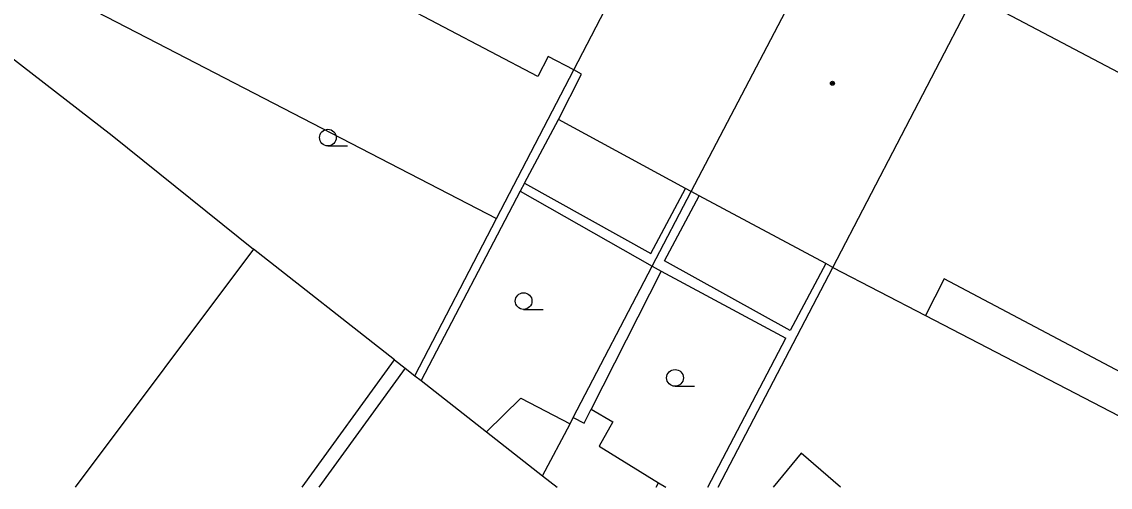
# Model space of a CAD drawing. Extents: x -595546 to -593986, y -1160845 to -1159202.
# Drawn here: x -595122.16 to -595073.34, y -1160843.24 to -1160822.34 of the extents above; entities that cross this region are included whole.
import ezdxf

# ---------------------------------------------------------------- set-up
doc = ezdxf.new("R2010")
doc.units = 0
for name, color, linetype in [('DOP - kresba z DSPS bez souradnic', 7, 'Continuous'), ('DOP - rozhrani ploch obecne', 7, 'Continuous'), ('Level 36', 7, 'Continuous'), ('Level 39', 7, 'Continuous'), ('TM - budovy zdene_ betonove - VP', 7, 'Continuous'), ('TM - letecke snimky - pomocna linie', 7, 'Continuous'), ('TM - rozhrani ploch obecne - VP', 7, 'Continuous')]:
    doc.layers.add(name, color=color, linetype=linetype)

msp = doc.modelspace()

# ---------------------------------------------------------------- linework, layer by layer
at = {"layer": 'DOP - kresba z DSPS bez souradnic'}
for points in [[(-595099.61, -1160829.59), (-595098.09, -1160826.73)], [(-595099.61, -1160829.59), (-595099.8, -1160829.95)], [(-595099.61, -1160829.59), (-595093.94, -1160832.74)], [(-595099.8, -1160829.95), (-595104.25, -1160838.45)], [(-595099.8, -1160829.95), (-595093.88, -1160833.31)], [(-595093.94, -1160832.74), (-595092.39, -1160829.82)], [(-595093.33, -1160833.07), (-595091.77, -1160830.15)], [(-595087.7, -1160836.2), (-595093.33, -1160833.07)], [(-595093.48, -1160833.53), (-595096.62, -1160839.74)], [(-595093.88, -1160833.31), (-595093.48, -1160833.53)], [(-595093.48, -1160833.53), (-595087.89, -1160836.55)], [(-595086.1, -1160833.2), (-595087.7, -1160836.2)], [(-595091.394, -1160843.241), (-595087.89, -1160836.55)], [(-595104.96, -1160837.89), (-595108.843, -1160843.241)], [(-595101.32, -1160840.75), (-595099.77, -1160839.24)], [(-595099.77, -1160839.24), (-595097.57, -1160840.39)], [(-595096.94, -1160840.37), (-595096.62, -1160839.74)], [(-595096.62, -1160839.74), (-595095.65, -1160840.31)], [(-595097.43, -1160840.11), (-595096.94, -1160840.37)], [(-595095.65, -1160840.31), (-595096.26, -1160841.39)], [(-595096.26, -1160841.39), (-595093.6, -1160843.04)], [(-595087.2, -1160841.71), (-595088.462, -1160843.241)], [(-595085.433, -1160843.241), (-595087.2, -1160841.71)], [(-595093.7, -1160843.241), (-595093.6, -1160843.04)], [(-595093.6, -1160843.04), (-595093.279, -1160843.241)]]:
    msp.add_lwpolyline(points, dxfattribs=at)
at = {"layer": 'DOP - rozhrani ploch obecne'}
for points in [[(-595132.44, -1160816.33), (-595118.11, -1160827.45)], [(-595100.87, -1160831.17), (-595097.4, -1160824.49)], [(-595118.11, -1160827.45), (-595111.77, -1160832.55)], [(-595093.88, -1160833.31), (-595092.13, -1160829.96)], [(-595104.53, -1160838.23), (-595100.87, -1160831.17)], [(-595111.77, -1160832.55), (-595119.769, -1160843.241)], [(-595105.44, -1160837.52), (-595111.77, -1160832.55)], [(-595097.43, -1160840.11), (-595093.88, -1160833.31)], [(-595090.922, -1160843.241), (-595085.78, -1160833.37)], [(-595109.586, -1160843.241), (-595105.44, -1160837.52)], [(-595105.44, -1160837.52), (-595104.96, -1160837.89)], [(-595104.96, -1160837.89), (-595104.53, -1160838.23)], [(-595104.53, -1160838.23), (-595104.25, -1160838.45)], [(-595104.25, -1160838.45), (-595101.32, -1160840.75)], [(-595098.8, -1160842.73), (-595097.57, -1160840.39)], [(-595097.57, -1160840.39), (-595097.43, -1160840.11)], [(-595101.32, -1160840.75), (-595098.8, -1160842.73)], [(-595098.8, -1160842.73), (-595098.149, -1160843.241)]]:
    msp.add_lwpolyline(points, dxfattribs=at)
at = {"layer": 'Level 36'}
for p, q in [((-595108.43, -1160827.915), (-595107.555, -1160827.915)), ((-595099.65, -1160835.255), (-595098.775, -1160835.255)), ((-595092.86, -1160838.705), (-595091.985, -1160838.705))]:
    msp.add_line(p, q, dxfattribs=at)
for centre in [(-595108.43, -1160827.54), (-595099.65, -1160834.88), (-595092.86, -1160838.33)]:
    msp.add_circle(centre, 0.375, dxfattribs=at)
at = {"layer": 'Level 39'}
for radius in [0.09, 0.0398]:
    msp.add_circle((-595085.8, -1160825.1), radius, dxfattribs=at)
at = {"layer": 'TM - budovy zdene_ betonove - VP'}
for points in [[(-595097.4, -1160824.49), (-595092.21, -1160814.48)], [(-595092.13, -1160829.96), (-595085.96, -1160818.15), (-595085.82, -1160817.88), (-595085.79, -1160817.83)], [(-595085.78, -1160833.37), (-595079.62, -1160821.51), (-595079.48, -1160821.25), (-595079.45, -1160821.18)], [(-595079.45, -1160821.18), (-595070.99, -1160825.65)], [(-595099.02, -1160824.8), (-595105.33, -1160821.47)], [(-595098.55, -1160823.89), (-595099.02, -1160824.8)], [(-595097.4, -1160824.49), (-595098.55, -1160823.89)], [(-595098.09, -1160826.73), (-595097.05, -1160824.69)], [(-595097.05, -1160824.69), (-595097.4, -1160824.49)], [(-595092.39, -1160829.82), (-595098.09, -1160826.73)], [(-595092.13, -1160829.96), (-595092.39, -1160829.82)], [(-595091.77, -1160830.15), (-595092.13, -1160829.96)], [(-595086.1, -1160833.2), (-595091.77, -1160830.15)], [(-595085.78, -1160833.37), (-595086.1, -1160833.2)], [(-595085.78, -1160833.37), (-595081.62, -1160835.53)], [(-595080.79, -1160833.88), (-595081.62, -1160835.53)], [(-595069, -1160840.12), (-595080.79, -1160833.88)]]:
    msp.add_lwpolyline(points, dxfattribs=at)
at = {"layer": 'TM - letecke snimky - pomocna linie'}
for points in [[(-595129.76, -1160813.74), (-595124.77, -1160818.79), (-595116.1, -1160823.28)], [(-595116.1, -1160823.28), (-595100.87, -1160831.17)]]:
    msp.add_lwpolyline(points, dxfattribs=at)
at = {"layer": 'TM - rozhrani ploch obecne - VP'}
msp.add_lwpolyline([(-595081.62, -1160835.53), (-595069.78, -1160841.68)], dxfattribs=at)

doc.saveas('drawing.dxf')
